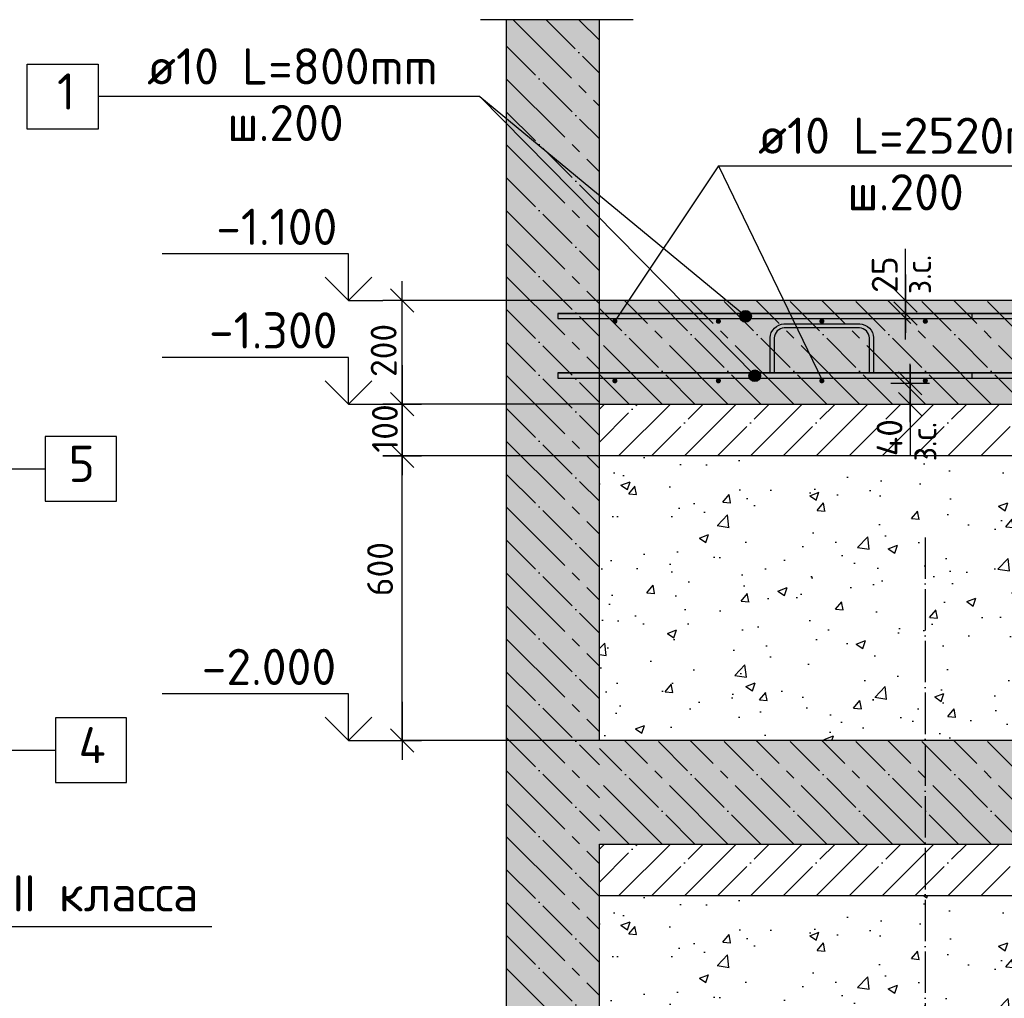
# Model space of a CAD drawing. Header units: millimetres. Extents: x 40580 to 559114, y -343730 to 81020.
# Tile 266 of 656: x 310233 to 319749, y -69239 to -59787. Entities that reach past the tile are written whole.
import ezdxf

# ---------------------------------------------------------------- set-up
doc = ezdxf.new("R2010")
doc.units = ezdxf.units.MM
doc.linetypes.add('______11', pattern=[500, 400, -50, 0, -50])
doc.linetypes.add('______5', pattern=[1100, 800, -100, 100, -100])
for name, color, linetype in [('___________________', 253, '______5'), ('_____________________', 96, 'Continuous'), ('______________________', 7, 'Continuous'), ('_______________________', 7, 'Continuous'), ('_________________________0', 7, 'Continuous'), ('ФВ-2', 7, 'Continuous')]:
    doc.layers.add(name, color=color, linetype=linetype)
doc.layers.add('Standard', color=7, linetype='Continuous', lineweight=25)
doc.styles.add('ISOCPEUR', font='isocpeur.ttf')
doc.linetypes.add('ГОСТ 2.303 8', pattern='A,40,[2,GOST 2.303-68.shx,S=1,R=0,X=0,Y=0],-8', length=48)

# ---------------------------------------------------------------- blocks, each defined once
blk = doc.blocks.new('ALL_ML_STRICH')
at = {"color": 0, "linetype": 'ByBlock', "lineweight": -2}
for p, q in [((-0.3, -0.3), (0.3, 0.3)), ((0, -0.5), (0, 0.5)), ((-1, 0), (0.5, 0))]:
    blk.add_line(p, q, dxfattribs=at)

msp = doc.modelspace()

# ---------------------------------------------------------------- hatches: boundary and pattern name
at = {"layer": '___________________', "linetype": 'Continuous'}
for points in [[(315835.7, -67099), (315838, -67101.3), (315835.7, -67103.6)], [(315835.7, -68599), (315838, -68601.3), (315835.7, -68603.6)]]:
    msp.add_hatch(color=7, dxfattribs=at).paths.add_polyline_path(points, flags=16)
at = {"layer": 'Standard', "linetype": 'Continuous'}
for points in [[(314935.7, -75999.4), (315835.7, -75999.4), (315835.7, -59786.8), (314935.7, -59786.8)], [(315835.7, -62499.4), (315835.7, -63499.4), (324585.7, -63499.4), (324585.7, -62499.4)], [(315835.7, -66749.7), (315835.7, -67749.7), (324585.7, -67749.7), (324585.7, -66749.7)]]:
    msp.add_hatch(color=9, dxfattribs=at).paths.add_polyline_path(points)
at = {"layer": 'ФВ-2', "ltscale": 10}
h = msp.add_hatch(dxfattribs=at)
h.set_pattern_fill('AR-CONC', color=256, scale=5)
h.set_pattern_definition([(50, (-7326.7, 182919.1), (910.9233, -79.6954), [95.25, -1047.75]), (355, (-7326.7, 182919.1), (-176.2171, 955.2842), [76.2, -838.203]), (100.45144, (-7250.8, 182912.5), (734.7062, 875.5888), [80.95, -890.4512]), (46.1842, (-7326.7, 183173.1), (1355.3952, -210.2116), [142.875, -1571.625]), (96.63556, (-7213.7, 183155.6), (1187.0207, 1237.1306), [121.425, -1335.678]), (351.18415, (-7326.7, 183173.1), (1187.0207, 1237.1306), [114.3, -1257.2987]), (21, (-7199.7, 183109.6), (758.072, -511.326), [95.25, -1047.75]), (326, (-7199.7, 183109.6), (309.0101, 920.9398), [76.2, -838.2]), (71.45144, (-7136.5, 183067), (1067.0821, 409.6138), [80.95, -890.4497]), (37.5, (-7326.7, 182919.1), (15.44302, 422.7752), [0, -828.04, 0, -850.9, 0, -841.375]), (7.5, (-7326.7, 182919.1), (334.0983, 500.90287), [0, -485.14, 0, -808.99, 0, -320.675]), (327.5, (-7609.9, 182919.1), (677.95298, -28.64372), [0, -317.5, 0, -990.6, 0, -1314.45]), (317.5, (-7736.9, 182919.1), (740.6459, 127.13246), [0, -412.75, 0, -657.86, 0, -933.45])])
h.paths.add_polyline_path([(315835.7, -63999.4), (315835.7, -66749.7), (324585.7, -66749.7), (324585.7, -63999.4)])
h = msp.add_hatch(dxfattribs=at)
h.set_pattern_fill('AR-CONC', color=256, scale=5)
h.set_pattern_definition([(50, (-7326.7, 178668.9), (910.9233, -79.6954), [95.25, -1047.75]), (355, (-7326.7, 178668.9), (-176.2171, 955.2842), [76.2, -838.203]), (100.45144, (-7250.8, 178662.2), (734.7062, 875.5888), [80.95, -890.4512]), (46.1842, (-7326.7, 178922.9), (1355.3952, -210.2116), [142.875, -1571.625]), (96.63556, (-7213.7, 178905.4), (1187.0207, 1237.1306), [121.425, -1335.678]), (351.18415, (-7326.7, 178922.9), (1187.0207, 1237.1306), [114.3, -1257.2987]), (21, (-7199.7, 178859.4), (758.072, -511.326), [95.25, -1047.75]), (326, (-7199.7, 178859.4), (309.0101, 920.9398), [76.2, -838.2]), (71.45144, (-7136.5, 178816.8), (1067.0821, 409.6138), [80.95, -890.4497]), (37.5, (-7326.7, 178668.88), (15.44302, 422.7752), [0, -828.04, 0, -850.9, 0, -841.375]), (7.5, (-7326.7, 178668.9), (334.0983, 500.90287), [0, -485.14, 0, -808.99, 0, -320.675]), (327.5, (-7609.9, 178668.88), (677.95298, -28.64372), [0, -317.5, 0, -990.6, 0, -1314.45]), (317.5, (-7736.9, 178668.9), (740.6459, 127.13246), [0, -412.75, 0, -657.86, 0, -933.45])])
h.paths.add_polyline_path([(315835.7, -68249.7), (315835.7, -75999.4), (324585.7, -75999.4), (324585.7, -68249.7)])

# ---------------------------------------------------------------- linework, layer by layer
at = {"layer": '___________________', "color": 253, "linetype": '______11'}
msp.add_line((318985.7, -64786.8), (318985.7, -78836.5), dxfattribs=at)
at = {"layer": '_____________________', "color": 7, "linetype": 'Continuous'}
for p, q in [((310305.5, -60842.6), (310305.5, -60217.6)), ((310305.5, -60217.6), (310993, -60217.6)), ((310993, -60217.6), (310993, -60842.6)), ((314680.5, -60530.1), (310993, -60530.1)), ((314680.5, -60530.1), (317341.9, -63226.7)), ((314680.5, -60530.1), (317252.5, -62651.7)), ((310993, -60842.6), (310305.5, -60842.6)), ((316985.7, -61199.4), (315985.7, -62699.4)), ((316985.7, -61199.4), (320673.2, -61199.4)), ((316985.7, -61199.4), (317990.5, -63273.5)), ((317248.5, -62595.5), (317248.5, -62595.5)), ((317192.3, -62651.7), (317192.3, -62651.7)), ((317248.5, -62708), (317248.5, -62708)), ((317304.8, -62651.7), (317304.8, -62651.7)), ((317338, -63170.5), (317338, -63170.5)), ((317281.7, -63226.7), (317281.7, -63226.7)), ((317394.2, -63226.7), (317394.2, -63226.7)), ((317338, -63283), (317338, -63283)), ((311265.9, -66531), (310578.4, -66531)), ((310578.4, -66531), (310578.4, -67156)), ((311265.9, -67156), (311265.9, -66531)), ((306890.9, -66843.5), (310578.4, -66843.5)), ((310578.4, -67156), (311265.9, -67156))]:
    msp.add_line(p, q, dxfattribs=at)
at = {"layer": '_____________________', "color": 4, "linetype": 'Continuous'}
for p, q in [((319435.7, -62624.4), (319435.7, -62674.4)), ((319435.7, -63199.4), (319435.7, -63249.4))]:
    msp.add_line(p, q, dxfattribs=at)
at = {"layer": '_____________________', "color": 4, "linetype": 'Continuous', "extrusion": (0, 0, -1)}
for points in [[(-315435.7, -62624.4), (-315435.7, -62674.4), (-324985.7, -62674.4), (-324985.7, -62624.4), (-315435.7, -62624.4), (-324235.7, -62624.4), (-315435.7, -62624.4), (-324235.7, -62624.4)], [(-315435.7, -63199.4), (-315435.7, -63249.4), (-324985.7, -63249.4), (-324985.7, -63199.4), (-315435.7, -63199.4), (-324235.7, -63199.4), (-315435.7, -63199.4), (-324235.7, -63199.4)]]:
    msp.add_lwpolyline(points, dxfattribs=at)
at = {"layer": '_____________________', "color": 7, "linetype": 'Continuous'}
for centre in [(317248.5, -62651.7), (317338, -63226.7)]:
    msp.add_circle(centre, 56.3, dxfattribs=at)
for points in [[(317220.4, -62618.2), (317200.1, -62623.6), (317220.4, -62603.3)], [(317276.6, -62623.6), (317200.1, -62623.6), (317276.6, -62603.3)], [(317248.5, -62603.3), (317220.4, -62603.3), (317248.5, -62595.5)], [(317220.4, -62618.2), (317220.4, -62603.3), (317276.6, -62603.3)], [(317248.5, -62603.3), (317248.5, -62595.5), (317276.6, -62603.3)], [(317276.6, -62623.6), (317276.6, -62603.3), (317296.9, -62623.6)], [(317200.1, -62649.6), (317192.3, -62651.7), (317200.1, -62623.6)], [(317296.9, -62651.7), (317192.3, -62651.7), (317296.9, -62623.6)], [(317200.1, -62679.8), (317192.3, -62651.7), (317200.1, -62651.7)], [(317200.1, -62649.6), (317200.1, -62623.6), (317296.9, -62623.6)], [(317200.1, -62679.8), (317200.1, -62651.7), (317304.8, -62651.7)], [(317296.9, -62679.8), (317200.1, -62679.8), (317296.9, -62653.8)], [(317220.4, -62700.1), (317200.1, -62679.8), (317220.4, -62679.8)], [(317220.4, -62700.1), (317220.4, -62679.8), (317296.9, -62679.8)], [(317276.6, -62700.1), (317220.4, -62700.1), (317276.6, -62685.2)], [(317248.5, -62708), (317220.4, -62700.1), (317248.5, -62700.1)], [(317248.5, -62708), (317248.5, -62700.1), (317276.6, -62700.1)], [(317276.6, -62700.1), (317276.6, -62685.2), (317296.9, -62679.8)], [(317296.9, -62651.7), (317296.9, -62623.6), (317304.8, -62651.7)], [(317296.9, -62679.8), (317296.9, -62653.8), (317304.8, -62651.7)], [(317309.8, -63193.2), (317289.6, -63198.6), (317309.8, -63178.3)], [(317366.1, -63198.6), (317289.6, -63198.6), (317366.1, -63178.3)], [(317338, -63178.3), (317309.8, -63178.3), (317338, -63170.5)], [(317309.8, -63193.2), (317309.8, -63178.3), (317366.1, -63178.3)], [(317338, -63178.3), (317338, -63170.5), (317366.1, -63178.3)], [(317366.1, -63198.6), (317366.1, -63178.3), (317386.3, -63198.6)], [(317289.6, -63224.6), (317281.7, -63226.7), (317289.6, -63198.6)], [(317386.3, -63226.7), (317281.7, -63226.7), (317386.3, -63198.6)], [(317289.6, -63254.8), (317281.7, -63226.7), (317289.6, -63226.7)], [(317289.6, -63224.6), (317289.6, -63198.6), (317386.3, -63198.6)], [(317289.6, -63254.8), (317289.6, -63226.7), (317394.2, -63226.7)], [(317386.3, -63254.8), (317289.6, -63254.8), (317386.3, -63228.8)], [(317309.8, -63275.1), (317289.6, -63254.8), (317309.8, -63254.8)], [(317309.8, -63275.1), (317309.8, -63254.8), (317386.3, -63254.8)], [(317366.1, -63275.1), (317309.8, -63275.1), (317366.1, -63260.2)], [(317338, -63283), (317309.8, -63275.1), (317338, -63275.1)], [(317338, -63283), (317338, -63275.1), (317366.1, -63275.1)], [(317366.1, -63275.1), (317366.1, -63260.2), (317386.3, -63254.8)], [(317386.3, -63226.7), (317386.3, -63198.6), (317394.2, -63226.7)], [(317386.3, -63254.8), (317386.3, -63228.8), (317394.2, -63226.7)]]:
    msp.add_solid(points, dxfattribs=at)
at = {"layer": '_____________________', "color": 4, "linetype": 'Continuous'}
for points in [[(315962.6, -62689.9), (315960.7, -62699.4), (315962.6, -62709)], [(315962.6, -62689.9), (315962.6, -62709), (315968.1, -62681.8)], [(315968.1, -62681.8), (315962.6, -62709), (315968.1, -62717.1)], [(315968.1, -62681.8), (315968.1, -62717.1), (315976.2, -62676.3)], [(315976.2, -62676.3), (315968.1, -62717.1), (315976.2, -62722.5)], [(315976.2, -62676.3), (315976.2, -62722.5), (315985.7, -62674.4)], [(315985.7, -62674.4), (315976.2, -62722.5), (315985.7, -62724.4)], [(315985.7, -62674.4), (315985.7, -62724.4), (315995.3, -62676.3)], [(315995.3, -62676.3), (315985.7, -62724.4), (315995.3, -62722.5)], [(315995.3, -62676.3), (315995.3, -62722.5), (316003.4, -62681.8)], [(316003.4, -62681.8), (315995.3, -62722.5), (316003.4, -62717.1)], [(316003.4, -62681.8), (316003.4, -62717.1), (316008.8, -62689.9)], [(316008.8, -62689.9), (316003.4, -62717.1), (316008.8, -62709)], [(316008.8, -62689.9), (316008.8, -62709), (316010.7, -62699.4)], [(316962.6, -62689.9), (316960.7, -62699.4), (316962.6, -62709)], [(316962.6, -62689.9), (316962.6, -62709), (316968.1, -62681.8)], [(316968.1, -62681.8), (316962.6, -62709), (316968.1, -62717.1)], [(316968.1, -62681.8), (316968.1, -62717.1), (316976.2, -62676.3)], [(316976.2, -62676.3), (316968.1, -62717.1), (316976.2, -62722.5)], [(316976.2, -62676.3), (316976.2, -62722.5), (316985.7, -62674.4)], [(316985.7, -62674.4), (316976.2, -62722.5), (316985.7, -62724.4)], [(316985.7, -62674.4), (316985.7, -62724.4), (316995.3, -62676.3)], [(316995.3, -62676.3), (316985.7, -62724.4), (316995.3, -62722.5)], [(316995.3, -62676.3), (316995.3, -62722.5), (317003.4, -62681.8)], [(317003.4, -62681.8), (316995.3, -62722.5), (317003.4, -62717.1)], [(317003.4, -62681.8), (317003.4, -62717.1), (317008.8, -62689.9)], [(317008.8, -62689.9), (317003.4, -62717.1), (317008.8, -62709)], [(317008.8, -62689.9), (317008.8, -62709), (317010.7, -62699.4)], [(317962.6, -62689.9), (317960.7, -62699.4), (317962.6, -62709)], [(317962.6, -62689.9), (317962.6, -62709), (317968.1, -62681.8)], [(317968.1, -62681.8), (317962.6, -62709), (317968.1, -62717.1)], [(317968.1, -62681.8), (317968.1, -62717.1), (317976.2, -62676.3)], [(317976.2, -62676.3), (317968.1, -62717.1), (317976.2, -62722.5)], [(317976.2, -62676.3), (317976.2, -62722.5), (317985.7, -62674.4)], [(317985.7, -62674.4), (317976.2, -62722.5), (317985.7, -62724.4)], [(317985.7, -62674.4), (317985.7, -62724.4), (317995.3, -62676.3)], [(317995.3, -62676.3), (317985.7, -62724.4), (317995.3, -62722.5)], [(317995.3, -62676.3), (317995.3, -62722.5), (318003.4, -62681.8)], [(318003.4, -62681.8), (317995.3, -62722.5), (318003.4, -62717.1)], [(318003.4, -62681.8), (318003.4, -62717.1), (318008.8, -62689.9)], [(318008.8, -62689.9), (318003.4, -62717.1), (318008.8, -62709)], [(318008.8, -62689.9), (318008.8, -62709), (318010.7, -62699.4)], [(318962.6, -62689.9), (318960.7, -62699.4), (318962.6, -62709)], [(318962.6, -62689.9), (318962.6, -62709), (318968.1, -62681.8)], [(318968.1, -62681.8), (318962.6, -62709), (318968.1, -62717.1)], [(318968.1, -62681.8), (318968.1, -62717.1), (318976.2, -62676.3)], [(318976.2, -62676.3), (318968.1, -62717.1), (318976.2, -62722.5)], [(318976.2, -62676.3), (318976.2, -62722.5), (318985.7, -62674.4)], [(318985.7, -62674.4), (318976.2, -62722.5), (318985.7, -62724.4)], [(318985.7, -62674.4), (318985.7, -62724.4), (318995.3, -62676.3)], [(318995.3, -62676.3), (318985.7, -62724.4), (318995.3, -62722.5)], [(318995.3, -62676.3), (318995.3, -62722.5), (319003.4, -62681.8)], [(319003.4, -62681.8), (318995.3, -62722.5), (319003.4, -62717.1)], [(319003.4, -62681.8), (319003.4, -62717.1), (319008.8, -62689.9)], [(319008.8, -62689.9), (319003.4, -62717.1), (319008.8, -62709)], [(319008.8, -62689.9), (319008.8, -62709), (319010.7, -62699.4)], [(315962.6, -63264.9), (315960.7, -63274.4), (315962.6, -63284)], [(315962.6, -63264.9), (315962.6, -63284), (315968.1, -63256.8)], [(315968.1, -63256.8), (315962.6, -63284), (315968.1, -63292.1)], [(315968.1, -63256.8), (315968.1, -63292.1), (315976.2, -63251.3)], [(315976.2, -63251.3), (315968.1, -63292.1), (315976.2, -63297.5)], [(315976.2, -63251.3), (315976.2, -63297.5), (315985.7, -63249.4)], [(315985.7, -63249.4), (315976.2, -63297.5), (315985.7, -63299.4)], [(315985.7, -63249.4), (315985.7, -63299.4), (315995.3, -63251.3)], [(315995.3, -63251.3), (315985.7, -63299.4), (315995.3, -63297.5)], [(315995.3, -63251.3), (315995.3, -63297.5), (316003.4, -63256.8)], [(316003.4, -63256.8), (315995.3, -63297.5), (316003.4, -63292.1)], [(316003.4, -63256.8), (316003.4, -63292.1), (316008.8, -63264.9)], [(316008.8, -63264.9), (316003.4, -63292.1), (316008.8, -63284)], [(316008.8, -63264.9), (316008.8, -63284), (316010.7, -63274.4)], [(316962.6, -63264.9), (316960.7, -63274.4), (316962.6, -63284)], [(316962.6, -63264.9), (316962.6, -63284), (316968.1, -63256.8)], [(316968.1, -63256.8), (316962.6, -63284), (316968.1, -63292.1)], [(316968.1, -63256.8), (316968.1, -63292.1), (316976.2, -63251.3)], [(316976.2, -63251.3), (316968.1, -63292.1), (316976.2, -63297.5)], [(316976.2, -63251.3), (316976.2, -63297.5), (316985.7, -63249.4)], [(316985.7, -63249.4), (316976.2, -63297.5), (316985.7, -63299.4)], [(316985.7, -63249.4), (316985.7, -63299.4), (316995.3, -63251.3)], [(316995.3, -63251.3), (316985.7, -63299.4), (316995.3, -63297.5)], [(316995.3, -63251.3), (316995.3, -63297.5), (317003.4, -63256.8)], [(317003.4, -63256.8), (316995.3, -63297.5), (317003.4, -63292.1)], [(317003.4, -63256.8), (317003.4, -63292.1), (317008.8, -63264.9)], [(317008.8, -63264.9), (317003.4, -63292.1), (317008.8, -63284)], [(317008.8, -63264.9), (317008.8, -63284), (317010.7, -63274.4)], [(317962.6, -63264.9), (317960.7, -63274.4), (317962.6, -63284)], [(317962.6, -63264.9), (317962.6, -63284), (317968.1, -63256.8)], [(317968.1, -63256.8), (317962.6, -63284), (317968.1, -63292.1)], [(317968.1, -63256.8), (317968.1, -63292.1), (317976.2, -63251.3)], [(317976.2, -63251.3), (317968.1, -63292.1), (317976.2, -63297.5)], [(317976.2, -63251.3), (317976.2, -63297.5), (317985.7, -63249.4)], [(317985.7, -63249.4), (317976.2, -63297.5), (317985.7, -63299.4)], [(317985.7, -63249.4), (317985.7, -63299.4), (317995.3, -63251.3)], [(317995.3, -63251.3), (317985.7, -63299.4), (317995.3, -63297.5)], [(317995.3, -63251.3), (317995.3, -63297.5), (318003.4, -63256.8)], [(318003.4, -63256.8), (317995.3, -63297.5), (318003.4, -63292.1)], [(318003.4, -63256.8), (318003.4, -63292.1), (318008.8, -63264.9)], [(318008.8, -63264.9), (318003.4, -63292.1), (318008.8, -63284)], [(318008.8, -63264.9), (318008.8, -63284), (318010.7, -63274.4)], [(318962.6, -63264.9), (318960.7, -63274.4), (318962.6, -63284)], [(318962.6, -63264.9), (318962.6, -63284), (318968.1, -63256.8)], [(318968.1, -63256.8), (318962.6, -63284), (318968.1, -63292.1)], [(318968.1, -63256.8), (318968.1, -63292.1), (318976.2, -63251.3)], [(318976.2, -63251.3), (318968.1, -63292.1), (318976.2, -63297.5)], [(318976.2, -63251.3), (318976.2, -63297.5), (318985.7, -63249.4)], [(318985.7, -63249.4), (318976.2, -63297.5), (318985.7, -63299.4)], [(318985.7, -63249.4), (318985.7, -63299.4), (318995.3, -63251.3)], [(318995.3, -63251.3), (318985.7, -63299.4), (318995.3, -63297.5)], [(318995.3, -63251.3), (318995.3, -63297.5), (319003.4, -63256.8)], [(319003.4, -63256.8), (318995.3, -63297.5), (319003.4, -63292.1)], [(319003.4, -63256.8), (319003.4, -63292.1), (319008.8, -63264.9)], [(319008.8, -63264.9), (319003.4, -63292.1), (319008.8, -63284)], [(319008.8, -63264.9), (319008.8, -63284), (319010.7, -63274.4)]]:
    msp.add_solid(points, dxfattribs=at)
at = {"layer": '______________________', "color": 253, "linetype": 'Continuous'}
for p, q in [((315835.7, -62499.4), (313929.4, -62499.4)), ((315835.7, -63499.4), (313929.4, -63499.4)), ((315835.7, -63499.4), (313929.4, -63499.4)), ((315835.7, -63999.4), (313929.4, -63999.4)), ((315835.7, -63999.4), (313929.4, -63999.4)), ((315835.7, -66749.7), (313929.4, -66749.7)), ((315835.7, -66749.7), (313929.4, -66749.7))]:
    msp.add_line(p, q, dxfattribs=at)
at = {"layer": '______________________', "color": 7, "linetype": 'Continuous'}
for p, q in [((313929.4, -63499.4), (313929.4, -62499.4)), ((318840, -63499.4), (318840, -63294.4)), ((313929.4, -63999.4), (313929.4, -63499.4)), ((313929.4, -66749.7), (313929.4, -63999.4))]:
    msp.add_line(p, q, dxfattribs=at)
at = {"layer": '_______________________', "color": 7, "linetype": 'Continuous'}
for p, q in [((313411.3, -62049.4), (311611.3, -62049.4)), ((313411.3, -62499.4), (313411.3, -62049.4)), ((313411.3, -62499.4), (313186.3, -62274.4)), ((313411.3, -62499.4), (313636.3, -62274.4)), ((313411.3, -62499.4), (313411.3, -62499.4)), ((313411.3, -62499.4), (313411.3, -62499.4)), ((313411.3, -62499.4), (313741.9, -62499.4)), ((313411.3, -62499.4), (313411.3, -62499.4)), ((313411.3, -62499.4), (313411.3, -62499.4)), ((313411.3, -63049.4), (311611.3, -63049.4)), ((313411.3, -63499.4), (313411.3, -63049.4)), ((313411.3, -63499.4), (313186.3, -63274.4)), ((313411.3, -63499.4), (313636.3, -63274.4)), ((313411.3, -63499.4), (313411.3, -63499.4)), ((313411.3, -63499.4), (313411.3, -63499.4)), ((313411.3, -63499.4), (313741.9, -63499.4)), ((313411.3, -63499.4), (313411.3, -63499.4)), ((313411.3, -63499.4), (313411.3, -63499.4)), ((313411.3, -66299.7), (311611.3, -66299.7)), ((313411.3, -66749.7), (313411.3, -66299.7)), ((313411.3, -66749.7), (313186.3, -66524.7)), ((313411.3, -66749.7), (313636.3, -66524.7)), ((313411.3, -66749.7), (313411.3, -66749.7)), ((313411.3, -66749.7), (313411.3, -66749.7)), ((313411.3, -66749.7), (313741.9, -66749.7)), ((313411.3, -66749.7), (313411.3, -66749.7)), ((313411.3, -66749.7), (313411.3, -66749.7))]:
    msp.add_line(p, q, dxfattribs=at)
at = {"layer": '_________________________0', "color": 7, "linetype": 'Continuous'}
for p, q in [((311168.6, -63813.9), (310481.1, -63813.9)), ((310481.1, -63813.9), (310481.1, -64438.9)), ((311168.6, -64438.9), (311168.6, -63813.9)), ((307243.6, -64126.4), (310481.1, -64126.4)), ((310481.1, -64438.9), (311168.6, -64438.9)), ((307136.8, -68546.3), (312090.7, -68546.3))]:
    msp.add_line(p, q, dxfattribs=at)
at = {"layer": '_________________________0', "color": 40, "linetype": 'Continuous'}
msp.add_lwpolyline([(318445.7, -63199.4), (318445.7, -62860.5), (318443.2, -62842.4), (318437.2, -62824.1), (318427.8, -62807.3), (318416.4, -62793.7), (318402.7, -62782.3), (318386, -62772.9), (318367.7, -62766.8), (318349.6, -62764.3), (317621.9, -62764.3), (317603.8, -62766.8), (317585.5, -62772.9), (317568.7, -62782.3), (317555.1, -62793.7), (317543.7, -62807.3), (317534.3, -62824.1), (317528.3, -62842.4), (317525.7, -62860.5), (317525.7, -63199.4), (317485.7, -63199.4), (317485.7, -62857.7), (317489.1, -62833.3), (317497.5, -62807.9), (317510.6, -62784.5), (317526.7, -62765.3), (317545.9, -62749.2), (317569.3, -62736.1), (317594.7, -62727.7), (317619.1, -62724.3), (318352.4, -62724.3), (318376.8, -62727.7), (318402.2, -62736.1), (318425.5, -62749.2), (318444.8, -62765.3), (318460.9, -62784.5), (318474, -62807.9), (318482.3, -62833.3), (318485.7, -62857.7), (318485.7, -63199.4)], close=True, dxfattribs=at)
at = {"layer": 'Standard', "color": 7, "linetype": 'ГОСТ 2.303 8', "ltscale": 30}
msp.add_line((316162.3, -59786.8), (314685.7, -59786.8), dxfattribs=at)
at = {"layer": 'Standard', "color": 7, "linetype": 'Continuous'}
for p, q in [((314935.7, -59786.8), (314935.7, -75999.4)), ((314935.7, -59786.8), (314935.7, -75999.4)), ((315835.7, -64999.4), (315835.7, -59786.8)), ((315835.7, -66749.7), (315835.7, -59786.8)), ((318793, -62499.4), (318793, -61999.4)), ((324585.7, -62499.4), (315835.7, -62499.4)), ((324585.7, -62499.4), (315835.7, -62499.4)), ((315835.7, -63499.4), (324585.7, -63499.4)), ((315835.7, -63499.4), (324585.7, -63499.4)), ((315835.7, -63499.4), (324585.7, -63499.4)), ((318840, -63499.4), (318840, -63999.4)), ((324585.7, -63999.4), (315835.7, -63999.4)), ((324585.7, -66749.7), (315835.7, -66749.7)), ((324585.7, -66749.7), (315835.7, -66749.7)), ((315835.7, -75999.4), (315835.7, -67749.7)), ((315835.7, -67749.7), (324585.7, -67749.7)), ((315835.7, -75999.4), (315835.7, -67749.7)), ((315835.7, -67749.7), (324585.7, -67749.7)), ((315835.7, -67749.7), (324585.7, -67749.7)), ((324585.7, -68249.7), (315835.7, -68249.7))]:
    msp.add_line(p, q, dxfattribs=at)
at = {"layer": 'Standard', "color": 253, "linetype": '______5'}
for p, q in [((315001.9, -59786.8), (315835.7, -60620.6)), ((315638.3, -59786.8), (315835.7, -59984.2)), ((314935.7, -60357), (315835.7, -61257)), ((314935.7, -60993.4), (315835.7, -61893.4)), ((314935.7, -61629.8), (315835.7, -62529.8)), ((314935.7, -62266.2), (315835.7, -63166.2)), ((317078, -63499.4), (316078, -62499.4)), ((317714.4, -63499.4), (316714.4, -62499.4)), ((318350.8, -63499.4), (317350.8, -62499.4)), ((318987.2, -63499.4), (317987.2, -62499.4)), ((319623.6, -63499.4), (318623.6, -62499.4)), ((320260, -63499.4), (319260, -62499.4)), ((316441.6, -63499.4), (315835.7, -62893.6)), ((314935.7, -63220.8), (315835.7, -64120.8)), ((315835.7, -63549.4), (315885.6, -63499.4)), ((316022, -63999.4), (316522, -63499.4)), ((316658.4, -63999.4), (317158.4, -63499.4)), ((317294.8, -63999.4), (317794.8, -63499.4)), ((317931.2, -63999.4), (318431.2, -63499.4)), ((318567.6, -63999.4), (319067.6, -63499.4)), ((319204, -63999.4), (319704, -63499.4)), ((314935.7, -63857.2), (315835.7, -64757.2)), ((314935.7, -64493.6), (315835.7, -65393.6)), ((314935.7, -65130), (315835.7, -66030)), ((314935.7, -65766.4), (315835.7, -66666.4)), ((314935.7, -66402.8), (315835.7, -67302.8)), ((317078, -67749.7), (316078, -66749.7)), ((317714.4, -67749.7), (316714.4, -66749.7)), ((318350.8, -67749.7), (317350.8, -66749.7)), ((318987.2, -67749.7), (317987.2, -66749.7)), ((319623.6, -67749.7), (318623.6, -66749.7)), ((320260, -67749.7), (319260, -66749.7)), ((314935.7, -67039.2), (315835.7, -67939.2)), ((316441.6, -67749.7), (315835.7, -67143.8)), ((314935.7, -67675.6), (315835.7, -68575.6)), ((315835.7, -67799.6), (315885.6, -67749.7)), ((316022, -68249.7), (316522, -67749.7)), ((316658.4, -68249.7), (317158.4, -67749.7)), ((317294.8, -68249.7), (317794.8, -67749.7)), ((317931.2, -68249.7), (318431.2, -67749.7)), ((318567.6, -68249.7), (319067.6, -67749.7)), ((319204, -68249.7), (319704, -67749.7)), ((314935.7, -68312), (315835.7, -69212)), ((314935.7, -68948.4), (315835.7, -69848.4))]:
    msp.add_line(p, q, dxfattribs=at)
at = {"layer": 'Standard', "color": 253, "linetype": '______11'}
for p, q in [((315320.1, -59786.8), (315835.7, -60302.4)), ((314935.7, -60038.8), (315835.7, -60938.8)), ((314935.7, -60675.2), (315835.7, -61575.2)), ((314935.7, -61311.6), (315835.7, -62211.6)), ((314935.7, -61948), (315835.7, -62848)), ((317396.2, -63499.4), (316396.2, -62499.4)), ((318032.6, -63499.4), (317032.6, -62499.4)), ((318669, -63499.4), (317669, -62499.4)), ((319305.4, -63499.4), (318305.4, -62499.4)), ((319941.8, -63499.4), (318941.8, -62499.4)), ((320578.1, -63499.4), (319578.1, -62499.4)), ((314935.7, -62584.4), (315835.7, -63484.4)), ((316759.8, -63499.4), (315835.7, -62575.4)), ((314935.7, -62902.6), (315835.7, -63802.6)), ((316123.4, -63499.4), (315835.7, -63211.8)), ((314935.7, -63539), (315835.7, -64439)), ((315835.7, -63867.6), (316203.8, -63499.4)), ((316340.2, -63999.4), (316840.2, -63499.4)), ((316976.6, -63999.4), (317476.6, -63499.4)), ((317613, -63999.4), (318113, -63499.4)), ((318249.4, -63999.4), (318749.4, -63499.4)), ((318885.8, -63999.4), (319385.8, -63499.4)), ((319522.2, -63999.4), (320022.2, -63499.4)), ((314935.7, -64175.4), (315835.7, -65075.4)), ((314935.7, -64811.8), (315835.7, -65711.8)), ((314935.7, -65448.2), (315835.7, -66348.2)), ((314935.7, -66084.6), (315835.7, -66984.6)), ((314935.7, -66721), (315835.7, -67621)), ((317396.2, -67749.7), (316396.2, -66749.7)), ((318032.6, -67749.7), (317032.6, -66749.7)), ((318669, -67749.7), (317669, -66749.7)), ((319305.4, -67749.7), (318305.4, -66749.7)), ((319941.8, -67749.7), (318941.8, -66749.7)), ((320578.1, -67749.7), (319578.1, -66749.7)), ((316759.8, -67749.7), (315835.7, -66825.6)), ((314935.7, -67357.4), (315835.7, -68257.4)), ((316123.4, -67749.7), (315835.7, -67462)), ((315835.7, -68117.8), (316203.8, -67749.7)), ((316340.2, -68249.7), (316840.2, -67749.7)), ((316976.6, -68249.7), (317476.6, -67749.7)), ((317613, -68249.7), (318113, -67749.7)), ((318249.4, -68249.7), (318749.4, -67749.7)), ((318885.8, -68249.7), (319385.8, -67749.7)), ((319522.2, -68249.7), (320022.2, -67749.7)), ((314935.7, -67993.8), (315835.7, -68893.8)), ((314935.7, -68630.2), (315835.7, -69530.2))]:
    msp.add_line(p, q, dxfattribs=at)

# ---------------------------------------------------------------- block references
at = {"layer": '______________________', "color": 7, "linetype": 'Continuous', "xscale": 375, "yscale": 375, "zscale": 375}
for p, rotation in [((313929.4, -62499.4), 90), ((318793, -62624.4), 270), ((318793, -62499.4), 90), ((313929.4, -63499.4), 270), ((318840, -63299.4), 90), ((318840, -63499.4), 270), ((313929.4, -63499.4), 90), ((313929.4, -63999.4), 270), ((313929.4, -63999.4), 90), ((313929.4, -66749.7), 270)]:
    msp.add_blockref('ALL_ML_STRICH', p, dxfattribs=dict(at, rotation=rotation))

# ---------------------------------------------------------------- texts
at = {"layer": '______________________', "color": 7, "style": 'ISOCPEUR'}
for s, p in [('ø10 L=800mm ', (311464.3, -60412.8)), ('1', (310594.3, -60655.6)), ('ш.200', (312239.8, -60959.4)), ('ø10 L=2520mm ', (317369.3, -61082.1)), ('ш.200', (318232.5, -61628.7)), ('-1.100', (312132.6, -61962.7)), ('-1.300', (312062.6, -62962.7)), ('5', (310704.8, -64251.9)), ('-2.000', (311992.6, -66212.9)), ('ø10 L=1610mm ', (307062.1, -66726.2)), ('4', (310802.1, -66969)), ('Песок ср. кр. II класса', (307208.2, -68400.5))]:
    msp.add_text(s, height=350, dxfattribs=at).set_placement(p)
at = {"layer": '______________________', "color": 7, "style": 'ISOCPEUR', "width": 0.91}
for p in [(319041.7, -62437.6), (319093.5, -64051.8)]:
    msp.add_text('з.с.', height=250, rotation=90, dxfattribs=at).set_placement(p)
at = {"layer": '______________________', "color": 7, "style": 'ISOCPEUR'}
for s, p in [('25', (318718, -62425.7)), ('200', (313875.7, -63238.3)), ('100', (313888.1, -63969.3)), ('40', (318765, -64003.2)), ('600', (313841.3, -65355.7))]:
    msp.add_text(s, height=250, rotation=90, dxfattribs=at).set_placement(p)

doc.saveas('drawing.dxf')
